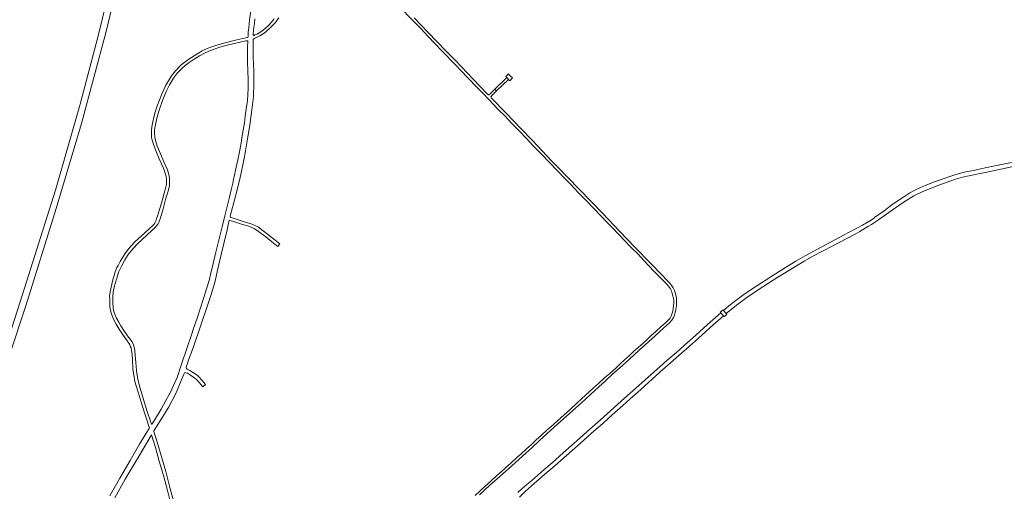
# Model space of a CAD drawing. Extents: x 146402 to 164798, y 455483 to 464134.
# Tile 503 of 575: x 157006 to 157579, y 462559 to 462833. Entities that reach past the tile are written whole.
import ezdxf

# ---------------------------------------------------------------- set-up
doc = ezdxf.new("R2010")
doc.units = 0
doc.header["$LTSCALE"] = 0.2
doc.layers.add('B-XX-VH-VERHARDING_ASFALT-GV', color=252, linetype='CONTINUOUS', lineweight=18)
doc.layers.add('B-XX-VH-VERHARDING_BETONSTRAATSTEEN-GV', color=252, linetype='CONTINUOUS', lineweight=18)

msp = doc.modelspace()

# ---------------------------------------------------------------- linework, layer by layer
at = {"layer": 'B-XX-VH-VERHARDING_ASFALT-GV'}
for points in [[(157067.179, 462888.558), (157051.125, 462822.897), (157040.738, 462783.837), (157026.431, 462733.986), (157005.919, 462668.926), (156992.634, 462628.487)], [(156990.366, 462610.441), (157009.182, 462666.625), (157026.788, 462723.145), (157041.479, 462772.664), (157055.967, 462826.199), (157066.738, 462871.83)], [(157140.113, 462838.088), (157139.525, 462832.957), (157139.008, 462828.424), (157138.727, 462825.784), (157138.609, 462823.641), (157138.574, 462823.272), (157138.492, 462822.962), (157138.378, 462822.765), (157138.15, 462822.641), (157137.354, 462822.476), (157132.092, 462821.326), (157125.209, 462819.658), (157120.41, 462818.278), (157116.898, 462817.094), (157114.714, 462816.236), (157111.891, 462814.909), (157109.304, 462813.376), (157107.25, 462812.122), (157104.073, 462810.126), (157101.2, 462808.04), (157099.523, 462806.697), (157096.358, 462803.314), (157094.024, 462800.397), (157092.769, 462798.456), (157090.683, 462794.986), (157089.659, 462792.85), (157088.222, 462789.457), (157086.801, 462785.878), (157085.526, 462782.329), (157084.529, 462779.336), (157083.712, 462776.28), (157083.156, 462773.716), (157082.584, 462770.675), (157082.355, 462768.612), (157082.273, 462767.306), (157082.306, 462765.902), (157082.404, 462764.448), (157082.699, 462763.021), (157083.663, 462759.999), (157085.085, 462756.418), (157086.883, 462752.135), (157089.107, 462746.997), (157089.901, 462744.99), (157090.488, 462743.178), (157090.854, 462741.768), (157091.092, 462740.225), (157091.165, 462738.522), (157091.055, 462737.259), (157090.743, 462735.715), (157089.679, 462732.121), (157088.102, 462726.385), (157087.039, 462722.572), (157085.884, 462718.795), (157085.334, 462717.347), (157084.84, 462715.901), (157084.253, 462714.637), (157083.631, 462713.832), (157082.989, 462713.172), (157081.266, 462711.666), (157078.278, 462708.969), (157074.52, 462705.595), (157072.707, 462703.801), (157070.652, 462701.765), (157069.085, 462699.942), (157066.991, 462697.141), (157065.333, 462694.431), (157064.133, 462692.309), (157062.892, 462690.116), (157062.216, 462688.922), (157061.164, 462686.356), (157060.502, 462684.155), (157060.069, 462682.524), (157059.278, 462679.141), (157058.658, 462676.547), (157058.299, 462674.734), (157057.967, 462672.227), (157058.011, 462670.889), (157057.996, 462668.827), (157058.155, 462666.378), (157058.327, 462664.68), (157058.875, 462662.448), (157059.35, 462660.76), (157060.17, 462658.919), (157061.711, 462655.955), (157063.57, 462653.042), (157065.471, 462650.189), (157067.862, 462646.745), (157069.202, 462644.915), (157069.677, 462644.009), (157069.994, 462643.174), (157070.397, 462642.095), (157070.699, 462640.657), (157071.002, 462638.464), (157071.204, 462635.164), (157071.535, 462629.898), (157071.78, 462627.486), (157072.183, 462625.285), (157072.485, 462623.328), (157073.235, 462620.573), (157074.488, 462616.351), (157076.274, 462610.591), (157077.455, 462606.901), (157078.218, 462604.351), (157079.586, 462600.346), (157080.781, 462596.631), (157081.213, 462595.552), (157081.008, 462595.215), (157079.312, 462592.426), (157075.423, 462586.133), (157069.835, 462576.669), (157063.982, 462566.415), (157058.015, 462555.977)], [(157227.138, 462840.168), (157234.204, 462832.938), (157239.163, 462827.876), (157243.55, 462823.389), (157247.38, 462819.211), (157251.875, 462814.606), (157259.125, 462807.126), (157266.59, 462799.273), (157271.975, 462793.643), (157275.291, 462790.282), (157278.924, 462786.578), (157284.553, 462780.676), (157288.329, 462777), (157292.119, 462772.853), (157296.253, 462768.705), (157300.79, 462763.996), (157304.71, 462759.717), (157309.663, 462754.661), (157313.998, 462750.155), (157319.009, 462745.014), (157322.944, 462740.835), (157326.591, 462737.116), (157330.826, 462732.564), (157335.132, 462728.23), (157340.043, 462723.176), (157344.251, 462718.854), (157347.495, 462715.452), (157350.467, 462712.407), (157354.717, 462707.985), (157357.976, 462704.554), (157362.024, 462700.305), (157365.771, 462696.6), (157369.232, 462693.011), (157375.26, 462686.61), (157378.506, 462683.306), (157382.526, 462679.156), (157383.593, 462678.011), (157384.618, 462676.564), (157385.192, 462675.295), (157385.957, 462673.04), (157386.47, 462671.118), (157386.6, 462669.982), (157386.611, 462668.221), (157386.51, 462666.743), (157386.299, 462664.99), (157386.046, 462663.519), (157385.563, 462661.821), (157385.122, 462660.657), (157384.682, 462659.835), (157384.423, 462659.429), (157383.238, 462657.984), (157381.524, 462656.563), (157379.503, 462654.734), (157376.075, 462651.676), (157373.342, 462649.196), (157370.888, 462646.894), (157368.536, 462644.718), (157365.904, 462642.403), (157363.184, 462640.062), (157360.541, 462637.584), (157357.91, 462635.18), (157355.444, 462632.877), (157352.965, 462630.626), (157349.285, 462627.301), (157346.541, 462624.948), (157342.657, 462621.292), (157339.925, 462618.888), (157337.142, 462616.345), (157333.044, 462612.627), (157329.654, 462609.529), (157326.568, 462606.721), (157322.507, 462603.078), (157319.244, 462600.169), (157316.284, 462597.424), (157312.794, 462594.389), (157309.378, 462591.176), (157306.532, 462588.646), (157303.686, 462585.99), (157300.751, 462583.346), (157297.45, 462580.399), (157295.185, 462578.269), (157291.74, 462575.156), (157288.577, 462572.319), (157285.967, 462570.105), (157283.542, 462567.907), (157280.516, 462565.034), (157276.351, 462561.362), (157273.536, 462558.77), (157270.849, 462556.306)], [(157095.278, 462552.353), (157093.047, 462560.816), (157090.635, 462570.204), (157088.421, 462578.132), (157085.885, 462586.76), (157083.657, 462593.436), (157083.794, 462593.878), (157088.726, 462601.834), (157092.408, 462607.779), (157094.439, 462611.49), (157096.652, 462616.066), (157098.668, 462620.786), (157101.308, 462627.261), (157101.537, 462627.597), (157101.919, 462627.764), (157102.437, 462627.642), (157103.323, 462627.383), (157104.437, 462626.636), (157106.505, 462625.366), (157107.329, 462624.802), (157108.785, 462623.547), (157110.183, 462622.063), (157112.231, 462619.48), (157113.802, 462620.776), (157111.667, 462623.418), (157109.844, 462625.318), (157108.849, 462626.177), (157106.724, 462627.563), (157104.578, 462628.925), (157103.071, 462629.799), (157102.687, 462630.165), (157102.508, 462630.472), (157102.487, 462631), (157102.835, 462632.066), (157103.807, 462634.996), (157106.945, 462643.373), (157110.811, 462654.789), (157115.249, 462667.452), (157117.143, 462673.137), (157119.144, 462680.196), (157121.038, 462688.066), (157122.878, 462696.397), (157124.746, 462703.704), (157126.397, 462710.902), (157127.467, 462715.634), (157127.662, 462716.053), (157127.858, 462716.22), (157128.025, 462716.239), (157129.57, 462715.839), (157134.741, 462714.171), (157138.266, 462713.1), (157140.391, 462712.287), (157142.392, 462711.43), (157143.916, 462710.43), (157146.278, 462708.663), (157148.947, 462706.707), (157153.449, 462703.113), (157155.866, 462701.095), (157157.183, 462702.693), (157149.994, 462708.329), (157147.486, 462710.219), (157144.621, 462712.293), (157143.423, 462712.985), (157141.739, 462713.79), (157140.41, 462714.276), (157136.96, 462715.348), (157132.768, 462716.713), (157128.667, 462717.933), (157128.416, 462718.075), (157128.306, 462718.268), (157128.251, 462718.736), (157128.425, 462719.49), (157130.968, 462728.764), (157133.866, 462740.324), (157136.538, 462753.243), (157138.525, 462764.923), (157139.634, 462771.701), (157140.873, 462780.571), (157141.717, 462788.305), (157142.034, 462796.222), (157141.981, 462803.297), (157141.611, 462811.058), (157141.506, 462816.312), (157141.532, 462820.588), (157141.622, 462821.61), (157141.881, 462822.016), (157142.472, 462822.293), (157145.495, 462823.596), (157148.587, 462825.695), (157152.072, 462828.827), (157154.538, 462831.437), (157156.427, 462834.199)], [(157153.855, 462833.492), (157152.338, 462831.635), (157150.673, 462829.938), (157148.4, 462827.843), (157146.72, 462826.549), (157145.479, 462825.687), (157143.815, 462824.7), (157142.603, 462824.171), (157142.105, 462823.976), (157141.881, 462823.926), (157141.717, 462823.938), (157141.672, 462824.016), (157141.647, 462824.306), (157141.849, 462827.403), (157142.184, 462829.709), (157142.394, 462830.87), (157142.571, 462833.523)], [(157273.457, 462556.592), (157279.479, 462562.18), (157283.737, 462565.906), (157287.211, 462569.086), (157292.114, 462573.387), (157296.582, 462577.406), (157300.517, 462580.879), (157304.131, 462584.269), (157308.459, 462588.164), (157314.86, 462594.045), (157318.909, 462597.813), (157323.867, 462602.169), (157327.874, 462605.685), (157332.874, 462610.224), (157337.931, 462614.903), (157342.987, 462619.469), (157346.91, 462622.902), (157350.986, 462626.823), (157356.715, 462631.879), (157360.988, 462635.803), (157366.492, 462640.745), (157371.885, 462645.676), (157375.794, 462649.164), (157380.626, 462653.591), (157384.143, 462656.716), (157385.56, 462658.239), (157386.453, 462659.779), (157387.072, 462661.243), (157387.484, 462662.753), (157387.897, 462664.492), (157388.191, 462666.779), (157388.269, 462669.331), (157388.161, 462670.981), (157387.759, 462673.043), (157386.954, 462675.457), (157386.267, 462677.056), (157385.481, 462678.294), (157384.226, 462679.883), (157382.556, 462681.573), (157379.601, 462684.626), (157373.129, 462691.372), (157364.02, 462700.764), (157355.182, 462709.853), (157345.053, 462720.531), (157338.453, 462727.241), (157331.417, 462734.56), (157324.933, 462741.232), (157319.122, 462747.325), (157315.665, 462750.831), (157304.282, 462762.7), (157297.418, 462769.737), (157288.952, 462778.642), (157280.248, 462787.645), (157280.148, 462787.853), (157280.124, 462788.107), (157280.248, 462788.469), (157280.703, 462788.962), (157283.396, 462791.591), (157282.357, 462792.647), (157279.37, 462789.759), (157279.139, 462789.554), (157278.923, 462789.414), (157278.663, 462789.403), (157278.42, 462789.538), (157278.139, 462789.792), (157273.678, 462794.438), (157266.29, 462802.128), (157259.677, 462809.06), (157253.84, 462814.966), (157243.531, 462825.637), (157235.381, 462834.244)], [(157583.362, 462750.025), (157572.656, 462747.839), (157565.315, 462746.255), (157562.195, 462745.581), (157556.67, 462744.499), (157552.886, 462743.566), (157549.107, 462742.438), (157543.628, 462740.568), (157538.474, 462738.704), (157533.021, 462736.591), (157528.619, 462734.595), (157526.579, 462733.66), (157524.187, 462732.265), (157520.64, 462730.085), (157517.407, 462727.974), (157513.712, 462725.326), (157509.176, 462721.902), (157503.643, 462717.906), (157503.343, 462717.689), (157500, 462715.536), (157499.813, 462715.415), (157496.54, 462713.514), (157492.847, 462711.527), (157485.529, 462707.62), (157480.394, 462704.951), (157470.366, 462699.543), (157463.141, 462695.714), (157457.776, 462692.674), (157451.731, 462688.891), (157445.948, 462685.202), (157439.948, 462681.418), (157432.833, 462676.938), (157426.553, 462672.673), (157421.948, 462669.095), (157418.719, 462666.529), (157415.632, 462663.914), (157417.183, 462662.137), (157419.253, 462663.851), (157424.001, 462667.573), (157429.086, 462671.387), (157435.12, 462675.521), (157441.889, 462679.777), (157447.327, 462683.316), (157456.575, 462688.995), (157462.639, 462692.625), (157467.586, 462695.445), (157473.251, 462698.416), (157479.238, 462701.542), (157487.399, 462705.844), (157492.192, 462708.309), (157494.935, 462709.918), (157499.754, 462712.733), (157500, 462712.883), (157501.746, 462713.949), (157505.288, 462716.235), (157513.298, 462721.887), (157517.789, 462725.034), (157520.771, 462727.109), (157526.457, 462730.578), (157531.731, 462733.181), (157541.104, 462736.778), (157550.756, 462740.219), (157554.872, 462741.457), (157558.554, 462742.183), (157568.017, 462744.224), (157578.139, 462746.391), (157589.631, 462748.735)], [(157296.639, 462555.343), (157300.135, 462558.846), (157305.292, 462563.233), (157311.322, 462568.421), (157317.44, 462573.781), (157324.067, 462579.579), (157332.187, 462586.726), (157338.507, 462592.406), (157345.379, 462598.376), (157350.755, 462603.101), (157356.856, 462608.59), (157361.258, 462612.499), (157365.386, 462616.231), (157371.98, 462622.029), (157378.561, 462628.043), (157384.679, 462633.378), (157391.07, 462639.029), (157395.547, 462642.966), (157401.169, 462647.992), (157405.048, 462651.554), (157407.603, 462653.832), (157410.83, 462656.755), (157415.621, 462660.842), (157414.094, 462662.533), (157406.212, 462655.699), (157399.401, 462649.504), (157394.62, 462645.309), (157388.318, 462639.676), (157382.575, 462634.761), (157376.806, 462629.607), (157370.024, 462623.465), (157364.495, 462618.629), (157357.952, 462612.833), (157349.834, 462605.491), (157343.93, 462600.282), (157336.025, 462593.339), (157331.913, 462589.628), (157326.972, 462585.301), (157322.138, 462581.08), (157315.702, 462575.311), (157310.867, 462571.198), (157307.394, 462568.043), (157303.844, 462565.029), (157300.986, 462562.625), (157298.314, 462560.299), (157295.669, 462557.974)], [(157061.031, 462554.905), (157067.02, 462565.692), (157075.671, 462580.358), (157082.41, 462591.474), (157084.655, 462584.217), (157086.903, 462576.202), (157089.287, 462567.799), (157091.478, 462559.866), (157093.64, 462551.437)]]:
    msp.add_lwpolyline(points, dxfattribs=at)
for points in [[(157059.865, 462668.9), (157059.819, 462672), (157060.067, 462674.596), (157060.799, 462678.225), (157061.857, 462682.193), (157063.289, 462686.518), (157064.783, 462689.692), (157066.806, 462693.459), (157068.83, 462696.478), (157071.537, 462699.809), (157074.665, 462703.155), (157079.443, 462707.574), (157082.587, 462710.393), (157084.486, 462712.121), (157085.294, 462713.085), (157086.212, 462714.282), (157086.601, 462715.074), (157087.503, 462717.785), (157089.075, 462723.043), (157090.787, 462729.205), (157091.768, 462732.645), (157092.406, 462734.874), (157092.794, 462736.661), (157092.919, 462737.874), (157092.888, 462739.304), (157092.81, 462741.13), (157092.468, 462742.964), (157091.643, 462745.812), (157089.589, 462750.355), (157087.753, 462754.666), (157085.716, 462759.519), (157084.494, 462763.596), (157084.204, 462764.962), (157084.029, 462766.896), (157084.165, 462768.909), (157084.733, 462772.197), (157085.731, 462776.597), (157087.06, 462781.056), (157088.801, 462786.105), (157091.126, 462791.699), (157092.786, 462795.096), (157095.231, 462799.077), (157097.521, 462802.074), (157100.211, 462804.857), (157101.932, 462806.392), (157104.362, 462808.24), (157107.127, 462810.052), (157110.31, 462811.961), (157113.521, 462813.742), (157115.731, 462814.748), (157118.81, 462815.964), (157122.206, 462817.043), (157127.14, 462818.357), (157134.776, 462820.164), (157137.331, 462820.709), (157138.031, 462820.839), (157138.25, 462820.845), (157138.357, 462820.786), (157138.422, 462820.661), (157138.41, 462820.335), (157138.272, 462817.532), (157138.253, 462815.605), (157138.22, 462812.743), (157138.326, 462808.237), (157138.508, 462803.574), (157138.629, 462797.895), (157138.599, 462793.202), (157138.462, 462789.479), (157138.174, 462786.006), (157137.551, 462781.087), (157136.944, 462776.926), (157136.488, 462773.008), (157135.441, 462766.739), (157134.332, 462760.362), (157133.603, 462756.185), (157132.57, 462751.539), (157131.341, 462745.603), (157130.172, 462740.108), (157129.701, 462737.889), (157128.73, 462734.143), (157127.59, 462729.025), (157126.224, 462723.541), (157125.069, 462719.001), (157123.444, 462712.473), (157122.139, 462707.172), (157120.545, 462700.901), (157119.436, 462696.289), (157118.252, 462691.233), (157116.991, 462685.691), (157115.928, 462681.271), (157114.47, 462676.548), (157112.861, 462671.401), (157110.75, 462664.842), (157108.943, 462659.407), (157107.212, 462654.563), (157105.238, 462648.536), (157103.415, 462643.51), (157099.462, 462631.484), (157097.198, 462624.927), (157095.989, 462622.012), (157093.316, 462616.377), (157090.762, 462611.439), (157088.006, 462606.525), (157084.047, 462600.109), (157082.758, 462597.997), (157082.646, 462597.831), (157082.556, 462597.749), (157082.449, 462597.741), (157082.355, 462597.806), (157082.215, 462598.126), (157082.01, 462598.908), (157079.857, 462605.102), (157077.67, 462612.171), (157075.523, 462619.315), (157074.294, 462623.829), (157073.578, 462629.052), (157073.189, 462633.555), (157072.878, 462637.814), (157072.689, 462640.357), (157072.409, 462641.865), (157071.818, 462643.948), (157071.041, 462645.658), (157068.923, 462648.449), (157066.544, 462651.76), (157064.565, 462654.909), (157063.275, 462657.038), (157061.922, 462659.51), (157061.157, 462661.244), (157060.426, 462663.249), (157060.099, 462665.27)], [(157290.395, 462801.37), (157290.227, 462801.537), (157288.733, 462799.992), (157291.077, 462797.598), (157292.612, 462799.174), (157291.585, 462800.191)], [(157290.342, 462798.349), (157289.336, 462799.377), (157282.357, 462792.647), (157283.396, 462791.591)]]:
    msp.add_lwpolyline(points, close=True, dxfattribs=at)
at = {"layer": 'B-XX-VH-VERHARDING_BETONSTRAATSTEEN-GV'}
msp.add_lwpolyline([(157415.632, 462663.914), (157415.312, 462664.281), (157413.725, 462662.942), (157414.094, 462662.533), (157415.621, 462660.842), (157416.095, 462660.317), (157417.568, 462661.696), (157417.183, 462662.137)], close=True, dxfattribs=at)

doc.saveas('drawing.dxf')
